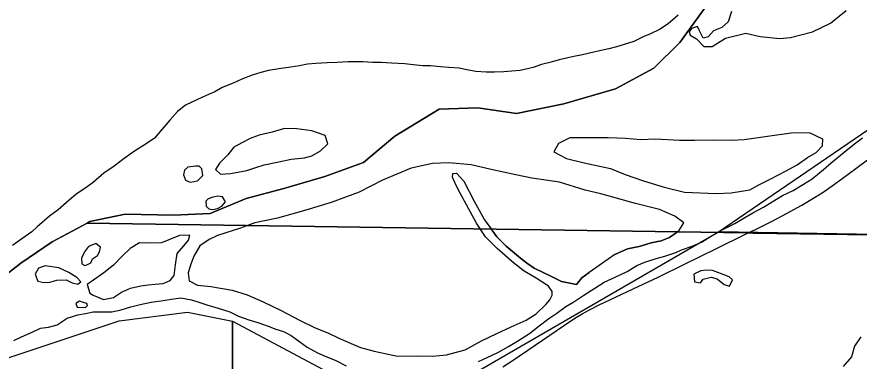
# Model space of a CAD drawing. Extents: x 1443599 to 1910620, y 1028088 to 1361369.
# Drawn here: x 1603245 to 1609023, y 1251323 to 1253680 of the extents above; entities that cross this region are included whole.
import ezdxf

# ---------------------------------------------------------------- set-up
doc = ezdxf.new("R2010")
doc.units = 0
for name, color, linetype in [('GM_X_Adjacent_County', 7, 'Continuous'), ('GM_X_County', 7, 'Continuous'), ('GM_X_Major_River', 7, 'Continuous'), ('GM_X_Minor_Lake', 7, 'Continuous'), ('GM_X_Minor_River', 7, 'Continuous'), ('GM_X_Section', 7, 'Continuous'), ('GM_X_State_Route', 7, 'Continuous'), ('GM_X_Township', 7, 'Continuous')]:
    doc.layers.add(name, color=color, linetype=linetype)

msp = doc.modelspace()

# ---------------------------------------------------------------- linework, layer by layer
at = {"layer": 'GM_X_Adjacent_County'}
msp.add_lwpolyline([(1608004.1, 1253794.9), (1607792.2, 1253505.5), (1607614.4, 1253328), (1607350.8, 1253188.1), (1606997.3, 1253084), (1606672.6, 1253019.4), (1606405.9, 1253058.3), (1606142.4, 1253048.9), (1605837.8, 1252863.6), (1605623.7, 1252682.7), (1605356.8, 1252587.1), (1605076.1, 1252505.8), (1604817.6, 1252436.1), (1604570.7, 1252334.1), (1604319.3, 1252322.5), (1603987.7, 1252328.4), (1603745.7, 1252278.5), (1603726, 1252267.8), (1603488, 1252138.6), (1603272.6, 1251993.9), (1603016, 1251795.7)], dxfattribs=at)
at = {"layer": 'GM_X_County'}
msp.add_lwpolyline([(1603016, 1251795.7), (1603272.6, 1251993.9), (1603488, 1252138.6), (1603726, 1252267.8), (1603745.7, 1252278.5), (1603987.7, 1252328.4), (1604319.3, 1252322.5), (1604570.7, 1252334.1), (1604817.6, 1252436.1), (1605076.1, 1252505.8), (1605356.8, 1252587.1), (1605623.7, 1252682.7), (1605837.8, 1252863.6), (1606142.4, 1253048.9), (1606405.9, 1253058.3), (1606672.6, 1253019.4), (1606997.3, 1253084), (1607350.8, 1253188.1), (1607614.4, 1253328), (1607792.2, 1253505.5), (1608004.1, 1253794.9)], dxfattribs=at)
at = {"layer": 'GM_X_Major_River'}
for p, q in [((1604906.6, 1252870.7), (1604844.5, 1252847.2)), ((1604472.9, 1252657.6), (1604418.6, 1252650.9)), ((1608335.5, 1252528.9), (1608413.2, 1252568.1)), ((1604602.2, 1252447.9), (1604590.1, 1252446.1)), ((1604825.8, 1252250.5), (1606422.8, 1252229.3)), ((1606422.8, 1252229.3), (1606498.7, 1252228.3)), ((1606498.7, 1252228.3), (1607782.3, 1252211.3)), ((1603764, 1252022.1), (1603796.9, 1252044.9)), ((1607347.5, 1252052.3), (1607170.6, 1251930.5)), ((1603429.7, 1251861.2), (1603471.4, 1251862.6)), ((1604023.5, 1251821.9), (1604094.3, 1251839.3)), ((1603701, 1251723.6), (1603673.3, 1251732.7))]:
    msp.add_line(p, q, dxfattribs=at)
for points in [[(1607781.6, 1253692.9), (1607711.9, 1253632.4), (1607652.9, 1253593.7), (1607592, 1253563.1), (1607541.4, 1253544.2), (1607476.4, 1253511.7), (1607411.7, 1253491.2), (1607359.2, 1253474.4), (1607306.3, 1253462.1), (1607252.2, 1253448.9), (1607173.3, 1253431.4), (1607125.1, 1253419.9), (1607066.7, 1253409.3), (1606965.8, 1253385.6), (1606909.3, 1253370.9), (1606844.7, 1253354.4), (1606786, 1253333.8), (1606697.3, 1253313.9), (1606641, 1253307.2), (1606584.7, 1253304.6), (1606520.4, 1253302.1), (1606464.3, 1253301.4), (1606394.1, 1253307.1), (1606332.2, 1253316.7), (1606278.2, 1253328), (1606208.2, 1253333.7), (1606150.1, 1253339.1), (1606082, 1253344.8), (1606029.8, 1253344), (1605963.8, 1253351.6), (1605905.7, 1253359), (1605815.6, 1253363.2), (1605745.4, 1253366.9), (1605687.2, 1253368.3), (1605617.1, 1253372), (1605514.8, 1253372.5), (1605442.4, 1253368.2), (1605374.2, 1253365.8), (1605295.8, 1253361.7), (1605237.5, 1253355.1), (1605184, 1253344.5), (1605124.7, 1253335.8), (1605042.1, 1253323.7), (1604971.6, 1253313.4), (1604919.1, 1253298.6), (1604858.5, 1253280), (1604787, 1253254.3), (1604727.5, 1253225.6), (1604653.9, 1253196.7), (1604603.1, 1253167.8), (1604542.3, 1253141.2), (1604483.5, 1253114.6), (1604401.9, 1253075.9), (1604346.4, 1253032.3), (1604293.6, 1252972.8), (1604239.9, 1252907.9), (1604188.4, 1252849), (1604125.2, 1252806.4), (1604058, 1252763.9)], [(1608147.7, 1253717.6), (1608125.1, 1253646.2), (1608081.6, 1253607.8), (1608024.5, 1253583.8), (1607987, 1253543.1), (1607952.5, 1253534.3), (1607928.3, 1253585.4), (1607913.3, 1253614), (1607872.7, 1253601.5), (1607855.8, 1253578.1), (1607863, 1253555.7), (1607906.3, 1253530), (1607958.5, 1253477.9), (1608014.7, 1253477.8), (1608105, 1253534.6), (1608244.6, 1253567.6), (1608344.1, 1253545.8), (1608478, 1253532.8), (1608552.4, 1253538), (1608702.3, 1253578.6), (1608826.8, 1253636.1), (1608934.2, 1253724.4)], [(1604844.5, 1252847.2), (1604791.7, 1252820.4), (1604732.8, 1252787.7), (1604691.4, 1252734.6), (1604635.9, 1252677.8), (1604606.8, 1252634.3), (1604642.2, 1252603.4), (1604710.6, 1252607.8), (1604821.4, 1252629.2), (1604884.1, 1252649.7), (1604940.7, 1252666.4), (1605041.5, 1252688), (1605126.2, 1252706), (1605218.7, 1252713.8), (1605267.2, 1252728.7), (1605328.2, 1252763.3), (1605377.4, 1252810.2), (1605358.6, 1252866.9), (1605269.1, 1252899.1), (1605165.1, 1252913.6), (1605080.8, 1252915.7), (1604996, 1252891.7), (1604906.6, 1252870.7)], [(1608413.2, 1252568.1), (1608517.4, 1252622.4), (1608597.3, 1252667.5), (1608669.3, 1252717), (1608728.7, 1252750.9), (1608772.5, 1252797.4), (1608774.1, 1252843.5), (1608683.4, 1252887), (1608556.9, 1252883.7), (1608393.7, 1252861.8), (1608234.3, 1252837.6), (1608143.9, 1252833), (1608021.6, 1252835.6), (1607893.2, 1252834.3), (1607790.9, 1252834.2), (1607622.7, 1252842.5), (1607526.3, 1252838.1), (1607420.3, 1252848), (1607300.1, 1252852.5), (1607139.7, 1252852.5), (1607037.4, 1252852.3), (1606959.7, 1252813.1), (1606927.6, 1252756.1), (1607014.2, 1252710.8), (1607135.5, 1252680.1), (1607316.6, 1252641.3), (1607417.4, 1252601.4), (1607544.2, 1252556.5), (1607685.1, 1252513.1), (1607824.3, 1252479.8), (1608042.5, 1252469.6), (1608145.1, 1252475.8), (1608274.1, 1252495.1), (1608335.5, 1252528.9)], [(1606410.5, 1251321.1), (1606471.6, 1251346.9), (1606543.1, 1251382.3), (1606616.7, 1251421.7), (1606686.4, 1251463.2), (1606760.4, 1251512.6), (1606828.5, 1251564.2), (1606894.4, 1251613.9), (1606948, 1251652), (1607009.7, 1251695.8), (1607065.1, 1251729.8), (1607134.9, 1251775.4), (1607208.9, 1251822.8), (1607274.5, 1251864.4), (1607350, 1251897.7), (1607431.6, 1251936.8), (1607497.3, 1251978.4), (1607552.2, 1252000.5), (1607629.4, 1252025.6), (1607690.1, 1252041.4), (1607759.2, 1252064.9), (1607812.1, 1252087), (1607877.2, 1252110.7), (1607940.3, 1252138.4), (1608008, 1252178), (1608087.8, 1252223.1), (1608169.6, 1252266.2), (1608239.2, 1252305.7), (1608294.5, 1252337.8), (1608366.2, 1252377.2), (1608497.4, 1252456.6), (1608570.9, 1252492), (1608640.7, 1252535.5), (1608700.1, 1252571.4), (1608778.6, 1252634.7), (1608830.4, 1252680.9), (1608919.3, 1252753.8), (1608991.6, 1252811.3), (1609045.2, 1252851.4)], [(1604058, 1252763.9), (1603980.5, 1252709.6), (1603911.8, 1252657.6), (1603841.8, 1252610.7), (1603770.1, 1252548.3), (1603717, 1252509.4), (1603651.8, 1252466.9), (1603584.3, 1252408.4), (1603526.9, 1252357.6), (1603469.7, 1252314.9), (1603383.9, 1252242.3), (1603346.9, 1252207.6), (1603279.6, 1252161.1), (1603214.3, 1252114.5)], [(1604418.6, 1252650.9), (1604394, 1252629.5), (1604387.3, 1252597.5), (1604400.5, 1252561.1), (1604434.3, 1252548.3), (1604484.6, 1252557.1), (1604519.6, 1252594.3), (1604514.7, 1252640.6), (1604495, 1252657.1), (1604472.9, 1252657.6)], [(1607347.5, 1252052.3), (1607433.2, 1252091.2), (1607514, 1252108.2), (1607595.1, 1252133.3), (1607663.8, 1252146.8), (1607722.8, 1252168.6), (1607786.6, 1252214.4), (1607820.7, 1252269.3), (1607758.2, 1252315.8), (1607653.5, 1252361.8), (1607488.5, 1252402.1), (1607250.1, 1252467.2), (1607142.8, 1252493.3), (1606966.2, 1252548.1), (1606776.6, 1252575.2), (1606667.1, 1252597.4), (1606498, 1252635.8), (1606360.7, 1252667), (1606208.8, 1252680.7), (1606096.2, 1252674.9), (1605948.7, 1252644.3), (1605753.2, 1252561.4), (1605593.7, 1252479.1), (1605400.6, 1252408.1), (1605228.2, 1252356.4), (1605033.7, 1252301.5), (1604876.1, 1252269.3), (1604778.5, 1252232.8), (1604622.2, 1252182.5), (1604563.1, 1252156.6), (1604499.4, 1252112.9), (1604458.7, 1252042.2), (1604438.7, 1251986.8), (1604420.5, 1251927.3), (1604426.5, 1251873), (1604483.6, 1251842.7), (1604575.5, 1251833.3), (1604721, 1251807.8), (1604824.2, 1251775.8), (1604934.9, 1251729.6), (1605057, 1251668.8), (1605183.1, 1251603.9), (1605291.4, 1251549.7), (1605378.5, 1251516.4), (1605453.4, 1251479.4), (1605601.5, 1251415.7), (1605694.9, 1251390.1), (1605856.1, 1251356), (1605992.6, 1251358.9), (1606096.9, 1251357), (1606191.4, 1251365.5), (1606319.1, 1251400.8), (1606431.6, 1251460.7), (1606537.8, 1251512.9), (1606635.6, 1251557.4), (1606737.6, 1251603.7), (1606807.4, 1251647.2), (1606873.9, 1251710.9), (1606901.1, 1251742), (1606916.2, 1251773.6), (1606917.2, 1251799.6), (1606892.4, 1251836.6), (1606806.1, 1251890), (1606725.6, 1251939.2), (1606651.5, 1251996.1), (1606540.7, 1252094.6), (1606459.3, 1252173.9), (1606398.4, 1252266.4), (1606342, 1252368.8), (1606285.5, 1252473.2), (1606255.5, 1252530.5), (1606233.3, 1252583.5), (1606236.2, 1252607.5), (1606260.4, 1252610.6), (1606310.5, 1252554.6), (1606381.8, 1252417.5), (1606453.5, 1252290.4), (1606537.6, 1252174.9), (1606601.4, 1252110.4), (1606698.8, 1252028.5), (1606741.7, 1251996.8), (1606792.5, 1251958.8), (1606908.9, 1251904.2), (1606981.8, 1251867.4), (1607083.4, 1251847.5), (1607121.1, 1251892.2), (1607170.6, 1251930.5)], [(1607782.3, 1252211.3), (1607786.6, 1252214.4), (1607820.7, 1252269.3), (1607758.2, 1252315.8), (1607653.5, 1252361.8), (1607488.5, 1252402.1), (1607250.1, 1252467.2), (1607142.8, 1252493.3), (1606966.2, 1252548.1), (1606776.6, 1252575.2), (1606667.1, 1252597.4), (1606498, 1252635.8), (1606360.7, 1252667), (1606208.8, 1252680.7), (1606096.2, 1252674.9), (1605948.7, 1252644.3), (1605753.2, 1252561.4), (1605593.7, 1252479.1), (1605400.6, 1252408.1), (1605228.2, 1252356.4), (1605033.7, 1252301.5), (1604876.1, 1252269.3), (1604825.8, 1252250.5)], [(1606422.8, 1252229.3), (1606398.4, 1252266.4), (1606342, 1252368.8), (1606285.5, 1252473.2), (1606255.5, 1252530.5), (1606233.3, 1252583.5), (1606236.2, 1252607.5), (1606260.4, 1252610.6), (1606310.5, 1252554.6), (1606381.8, 1252417.5), (1606453.5, 1252290.4), (1606498.7, 1252228.3)], [(1604590.1, 1252446.1), (1604557.8, 1252434.9), (1604541.3, 1252417.2), (1604542.5, 1252383.1), (1604562.2, 1252364.6), (1604590.2, 1252361.9), (1604620.4, 1252367.2), (1604650.9, 1252384.5), (1604675.7, 1252414), (1604654.4, 1252448.6), (1604622.4, 1252451.4), (1604602.2, 1252447.9)], [(1604825.8, 1252250.5), (1604778.5, 1252232.8), (1604622.2, 1252182.5), (1604563.1, 1252156.6), (1604499.4, 1252112.9), (1604458.7, 1252042.2), (1604438.7, 1251986.8), (1604420.5, 1251927.3), (1604426.5, 1251873), (1604483.6, 1251842.7), (1604575.5, 1251833.3), (1604721, 1251807.8), (1604824.2, 1251775.8), (1604934.9, 1251729.6), (1605057, 1251668.8), (1605183.1, 1251603.9), (1605291.4, 1251549.7), (1605378.5, 1251516.4), (1605453.4, 1251479.4), (1605601.5, 1251415.7), (1605694.9, 1251390.1), (1605856.1, 1251356), (1605992.6, 1251358.9), (1606096.9, 1251357), (1606191.4, 1251365.5), (1606319.1, 1251400.8), (1606431.6, 1251460.7), (1606537.8, 1251512.9), (1606635.6, 1251557.4), (1606737.6, 1251603.7), (1606807.4, 1251647.2), (1606873.9, 1251710.9), (1606901.1, 1251742), (1606916.2, 1251773.6), (1606917.2, 1251799.6), (1606892.4, 1251836.6), (1606806.1, 1251890), (1606725.6, 1251939.2), (1606651.5, 1251996.1), (1606540.7, 1252094.6), (1606459.3, 1252173.9), (1606422.8, 1252229.3)], [(1604094.3, 1251839.3), (1604144.7, 1251845.4), (1604193, 1251849.6), (1604247.3, 1251853.6), (1604296.2, 1251873.8), (1604323.5, 1251908.9), (1604332.2, 1251982.8), (1604345, 1252060.5), (1604391.1, 1252112.9), (1604422.5, 1252149.9), (1604431.8, 1252185.6), (1604361.5, 1252182.2), (1604237.3, 1252132.7), (1604153, 1252129.9), (1604086.9, 1252132.3), (1604021.3, 1252094.7), (1603967.2, 1252040.6), (1603906.9, 1251980.6), (1603840.8, 1251927), (1603779, 1251883.2), (1603727.6, 1251847), (1603745.5, 1251788.1), (1603769.1, 1251775.2), (1603838.2, 1251744.6), (1603906.9, 1251758), (1603962.3, 1251794.1), (1604023.5, 1251821.9)], [(1607170.6, 1251930.5), (1607121.1, 1251892.2), (1607083.4, 1251847.5), (1606981.8, 1251867.4), (1606908.9, 1251904.2), (1606792.5, 1251958.8), (1606741.7, 1251996.8), (1606698.8, 1252028.5), (1606601.4, 1252110.4), (1606537.6, 1252174.9), (1606498.7, 1252228.3)], [(1607782.3, 1252211.3), (1607722.8, 1252168.6), (1607663.8, 1252146.8), (1607595.1, 1252133.3), (1607514, 1252108.2), (1607433.2, 1252091.2), (1607347.5, 1252052.3)], [(1603796.9, 1252044.9), (1603811.8, 1252070.4), (1603819, 1252102.3), (1603785.8, 1252127.6), (1603736.9, 1252107.3), (1603709.5, 1252070.2), (1603687.9, 1252026.9), (1603690.5, 1251988.7), (1603710.2, 1251978), (1603724.4, 1251981.4), (1603753, 1251996.4), (1603764, 1252022.1)], [(1603471.4, 1251862.6), (1603520, 1251876.8), (1603582.3, 1251878.5), (1603623.7, 1251858.9), (1603663.5, 1251849.4), (1603684.1, 1251864.6), (1603657.1, 1251895.7), (1603602.2, 1251929.9), (1603533.1, 1251960.5), (1603439.4, 1251976.1), (1603392.6, 1251959.8), (1603371.1, 1251918.5), (1603389.4, 1251869.6), (1603429.7, 1251861.2)], [(1603224.3, 1251464.7), (1603277.4, 1251488.8), (1603350.7, 1251520.1), (1603407.9, 1251548.1), (1603462.3, 1251556.1), (1603521.1, 1251571.9), (1603590.9, 1251617.5), (1603664, 1251640.8), (1603716.4, 1251648.8), (1603767, 1251661), (1603895.3, 1251660.2), (1603960, 1251673.8), (1604026.9, 1251693.4), (1604089.7, 1251711.1), (1604166.5, 1251726.3), (1604249.1, 1251737.2), (1604305.7, 1251747.1), (1604370.2, 1251756.7), (1604441.9, 1251742), (1604493.4, 1251726.1), (1604549, 1251707.9), (1604626.4, 1251685), (1604705.7, 1251659.9), (1604764.8, 1251631.6), (1604836.1, 1251604.9), (1604905.6, 1251584.2), (1604968.9, 1251561.8), (1605022.4, 1251541.8), (1605073.9, 1251525.8), (1605127.1, 1251497.7), (1605185.7, 1251455.4), (1605236.6, 1251419.4), (1605307.4, 1251380.6), (1605360.7, 1251356.6), (1605433.9, 1251327.7), (1605504.8, 1251291)], [(1603673.3, 1251732.7), (1603648.7, 1251717.6), (1603657.8, 1251693.2), (1603715.8, 1251689), (1603730.4, 1251704.5), (1603724.9, 1251716.7), (1603701, 1251723.6)]]:
    msp.add_lwpolyline(points, dxfattribs=at)
at = {"layer": 'GM_X_Minor_Lake'}
msp.add_line((1608090.8, 1251916), (1608017.5, 1251942.9), dxfattribs=at)
msp.add_lwpolyline([(1608017.5, 1251942.9), (1607975.5, 1251946.4), (1607937.3, 1251941.9), (1607888.3, 1251917.6), (1607892.4, 1251865.3), (1607934.3, 1251859.7), (1607953.2, 1251883.1), (1608007.9, 1251897.1), (1608049.6, 1251885.5), (1608096.3, 1251847.6), (1608134, 1251836.2), (1608153.7, 1251879.6), (1608130.3, 1251900.5), (1608090.8, 1251916)], dxfattribs=at)
at = {"layer": 'GM_X_Minor_River'}
msp.add_lwpolyline([(1609034.2, 1251489.3), (1608991.8, 1251424.7), (1608971.1, 1251353.2), (1608912.5, 1251285.2)], dxfattribs=at)
at = {"layer": 'GM_X_Section'}
for points in [[(1608057.6, 1252208.3), (1610064.2, 1253575.8), (1610087.9, 1252172.8)], [(1608057.6, 1252208.3), (1610087.9, 1252172.8), (1610025.4, 1246899.5), (1604740.3, 1246960.2), (1604723.4, 1251596.3), (1605380.6, 1251246.6), (1605680.6, 1251102.3), (1606217.4, 1251144.5)], [(1599493.6, 1250097.4), (1600095.1, 1250318.8), (1600716.2, 1250239.8), (1601607.4, 1250713.1), (1602976.1, 1251277.5), (1603947.1, 1251597.6), (1604416.2, 1251658.8), (1604723.4, 1251596.3), (1604740.3, 1246960.2), (1599490.2, 1246962.2)]]:
    msp.add_lwpolyline(points, close=True, dxfattribs=at)
at = {"layer": 'GM_X_State_Route'}
msp.add_lwpolyline([(1606579.6, 1251284.2), (1606642.8, 1251325.5), (1606800.4, 1251432.4), (1607001, 1251569.5), (1607072.2, 1251616.8), (1607123.1, 1251647.3), (1607172.2, 1251674.1), (1607239.9, 1251708), (1607507.4, 1251833.7), (1607644.1, 1251897.8), (1607821.2, 1251983.8), (1608044.4, 1252093.5), (1608248.5, 1252193.9), (1608315.7, 1252227.2), (1608430.8, 1252284.2), (1608523.8, 1252332.9), (1608630, 1252391.6), (1608717.4, 1252443.4), (1608775.4, 1252480.3), (1608837.7, 1252522.8), (1608938.6, 1252595.8), (1609080.4, 1252702.2)], dxfattribs=at)
at = {"layer": 'GM_X_Township'}
for points in [[(1610040.2, 1246932.1), (1610066.3, 1251850.1), (1610077.9, 1252172.9), (1608296.9, 1252199.5), (1608248.8, 1252200.2), (1603726, 1252267.8), (1603745.7, 1252278.5), (1603987.7, 1252328.4), (1604319.3, 1252322.5), (1604570.7, 1252334.1), (1604817.6, 1252436.1), (1605076.1, 1252505.8), (1605356.8, 1252587.1), (1605623.7, 1252682.7), (1605837.8, 1252863.6), (1606142.4, 1253048.9), (1606405.9, 1253058.3), (1606672.6, 1253019.4), (1606997.3, 1253084), (1607350.8, 1253188.1), (1607614.4, 1253328), (1607792.2, 1253505.5), (1608004.1, 1253794.9)], [(1603016, 1251795.7), (1603272.6, 1251993.9), (1603488, 1252138.6), (1603726, 1252267.8), (1608248.8, 1252200.2), (1608296.9, 1252199.5), (1610077.9, 1252172.9), (1610066.3, 1251850.1), (1610040.2, 1246932.1), (1610039.9, 1246867.6), (1610032.6, 1241610), (1610024.2, 1238960.9), (1610026.2, 1236333.7), (1607915, 1236331.4), (1604695.5, 1236344.5), (1604665.8, 1234694.9), (1604642.8, 1233717.2)]]:
    msp.add_lwpolyline(points, dxfattribs=at)

doc.saveas('drawing.dxf')
